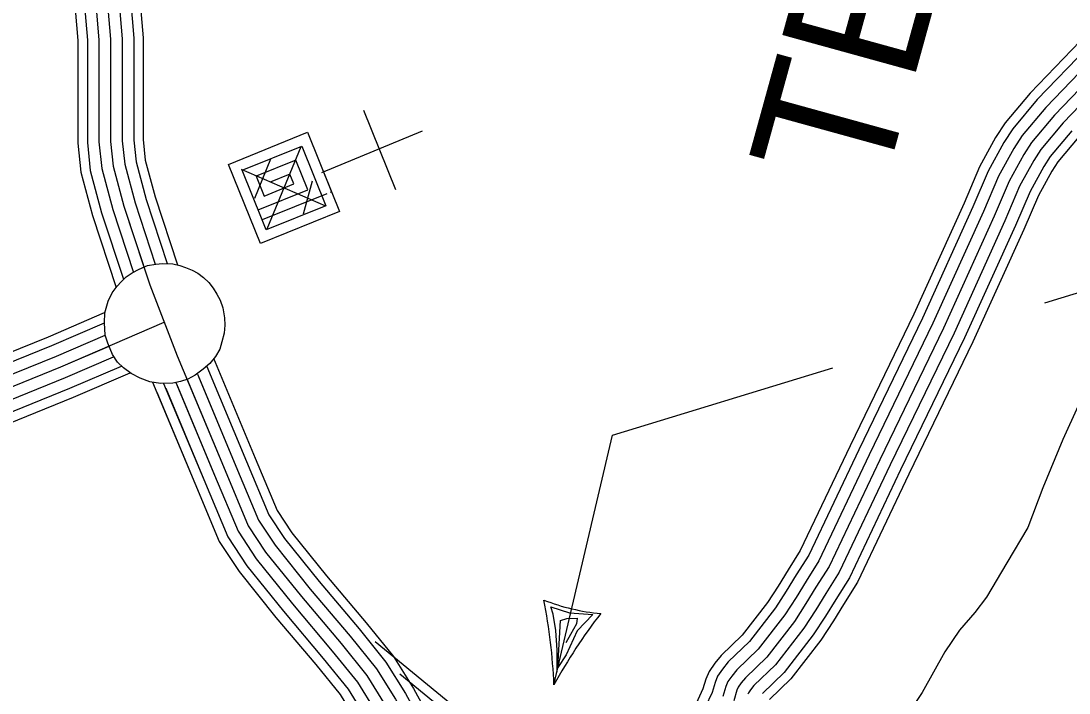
# Model space of a CAD drawing. Extents: x 1551132 to 1791609, y 378168 to 563823.
# Drawn here: x 1621509 to 1624306, y 406893 to 408685 of the extents above; entities that cross this region are included whole.
import ezdxf

# ---------------------------------------------------------------- set-up
doc = ezdxf.new("R2010")
doc.units = 0
for name, color, linetype in [('DESIGN - ROW - Right-of-Way and Easement Labels', 7, 'Continuous'), ('DESIGN - TRANSPORTATION - Text', 7, 'Continuous'), ('DESIGN - UTILITIES - Cable (Underground) with Text', 7, 'Continuous'), ('SURVEY - CONTOURS - Index with Text', 7, 'Continuous'), ('SURVEY - CONTROL with Text', 7, 'Continuous'), ('SURVEY - PROPERTY - Owners', 7, 'Continuous'), ('SURVEY - TRANSPORTATION - Roads', 7, 'Continuous'), ('SURVEY - VEGETATION - Features with Text', 7, 'Continuous')]:
    doc.layers.add(name, color=color, linetype=linetype)

msp = doc.modelspace()

# ---------------------------------------------------------------- linework, layer by layer
at = {"layer": 'DESIGN - ROW - Right-of-Way and Easement Labels'}
for p, q in [((1622929.282, 407103.091), (1622923.083, 407123.042)), ((1622923.083, 407123.042), (1622972.64, 407107)), ((1622936.324, 407059.04), (1622929.282, 407103.091)), ((1622972.64, 407107), (1623035.605, 407102.008)), ((1623035.605, 407102.008), (1622993.881, 407058.523)), ((1622941.557, 406960.946), (1622949.282, 407086.458)), ((1622949.282, 407086.458), (1622965.607, 407091.299)), ((1622965.607, 407091.299), (1622993.123, 407092.424)), ((1622991.789, 407077.499), (1622975.223, 407048.765)), ((1622993.123, 407092.424), (1622991.789, 407077.499)), ((1622940.432, 407006.905), (1622936.324, 407059.04)), ((1622975.223, 407048.765), (1622963.515, 407026.473)), ((1622993.881, 407058.523), (1622963.682, 406994.888)), ((1622939.682, 406948.362), (1622940.432, 407006.905)), ((1622963.682, 406994.888), (1622941.557, 406960.946))]:
    msp.add_line(p, q, dxfattribs=at)
for points in [[(1624241.827, 407933.481), (1624706.575, 408075.776)], [(1622931.541, 406914.12), (1623088.171, 407580.254), (1623675.732, 407760.151)]]:
    msp.add_lwpolyline(points, dxfattribs=at)
for centre, radius, start, end in [((1621380.791, 406844.931), 1552.314, 2.555067, 10.982844), ((1623101.155, 407635.365), 532.285, 248.338056, 265.196453), ((1624149.784, 406252.333), 1386.378, 142.048422, 151.486961)]:
    msp.add_arc(centre, radius, start, end, dxfattribs=at)
at = {"layer": 'DESIGN - TRANSPORTATION - Text'}
msp.add_lwpolyline([(1624330.633, 407659.015), (1624289.434, 407569.021), (1624236.56, 407439.918), (1624196.211, 407334.581), (1624140.096, 407239.621), (1624086.072, 407148.618), (1624055.148, 407107.209), (1624014.099, 407060.024), (1623974.825, 407002.764), (1623914.401, 406893.87), (1623866.819, 406822.768)], dxfattribs=at)
at = {"layer": 'DESIGN - UTILITIES - Cable (Underground) with Text'}
msp.add_line((1622509.18, 408235.353), (1622423.643, 408446.723), dxfattribs=at)
for points in [[(1622321.298, 408284.631), (1622316.723, 408282.69), (1622359.316, 408176.875), (1622147.862, 408091.647), (1622062.409, 408302.792), (1622273.913, 408388.421), (1622337.89, 408229.982), (1622334.282, 408228.266)], [(1622579.534, 408391.644), (1622311.181, 408280.448)], [(1622324.907, 408224.574), (1622152.878, 408155.138), (1622099.5, 408287.218), (1622258.164, 408351.288), (1622322.225, 408192.541), (1622163.653, 408128.605), (1622142.185, 408181.579), (1622274.308, 408234.998), (1622242.323, 408314.279), (1622136.592, 408271.428), (1622157.935, 408218.454), (1622237.175, 408250.88), (1622226.699, 408277.104), (1622173.725, 408255.72)], [(1622255.656, 408349.613), (1622165.02, 408130.363)], [(1622174.741, 408316.786), (1622132.285, 408211.628)], [(1622322.933, 408191.174), (1622097.875, 408288.802)], [(1622286.499, 408258.231), (1622262.476, 408169.831)]]:
    msp.add_lwpolyline(points, dxfattribs=at)
at = {"layer": 'SURVEY - CONTOURS - Index with Text'}
for points in [[(1618712.315, 407337.02), (1619112.088, 407273.01), (1619293.793, 407221.901), (1619550.345, 407137.707), (1619638.984, 407117.123), (1619687.792, 407107.231), (1619735.457, 407105.648), (1619867.421, 407109.156), (1619876.287, 407110.615), (1620200.538, 407247.093), (1620587.421, 407414.481), (1620875.597, 407549.702), (1621207.84, 407691.289), (1621582.156, 407842.843), (1621732.286, 407907.445)], [(1618698.606, 407251.393), (1619093.431, 407188.175), (1619268.518, 407138.923), (1619526.97, 407054.105), (1619620.568, 407032.371), (1619677.667, 407020.804), (1619735.165, 407018.887), (1619875.654, 407022.629), (1619900.478, 407026.712), (1620234.57, 407167.333), (1620623.061, 407335.413), (1620911.021, 407470.533), (1621241.114, 407611.204), (1621615.564, 407762.816), (1621891.549, 407881.561)], [(1618708.406, 407312.611), (1619106.772, 407248.826), (1619286.584, 407198.25), (1619543.678, 407113.873), (1619633.734, 407092.964), (1619684.9, 407082.597), (1619735.374, 407080.914), (1619869.771, 407084.497), (1619883.187, 407086.706), (1620210.238, 407224.36), (1620597.579, 407391.939), (1620885.697, 407527.135), (1621217.323, 407668.463), (1621591.672, 407820.034), (1621731.903, 407880.369)], [(1618703.506, 407282.002), (1619100.097, 407218.5), (1619277.551, 407168.582), (1619535.328, 407083.989), (1619627.151, 407062.672), (1619681.283, 407051.705), (1619735.265, 407049.905), (1619872.712, 407053.563), (1619891.828, 407056.705), (1620222.404, 407195.85), (1620610.32, 407363.68), (1620898.355, 407498.834), (1621229.222, 407639.829), (1621603.622, 407791.425), (1621733.386, 407847.26)], [(1618698.606, 407251.393), (1619093.431, 407188.175), (1619268.518, 407138.923), (1619526.97, 407054.105), (1619620.568, 407032.371), (1619677.667, 407020.804), (1619735.165, 407018.887), (1619875.654, 407022.629), (1619900.478, 407026.712), (1620234.57, 407167.333), (1620623.061, 407335.413), (1620911.021, 407470.533), (1621241.114, 407611.204), (1621615.564, 407762.816), (1621744.127, 407818.134)], [(1618693.707, 407220.784), (1619086.764, 407157.849), (1619259.485, 407109.264), (1619518.612, 407024.22), (1619613.985, 407002.07), (1619674.05, 406989.903), (1619735.065, 406987.87), (1619878.595, 406991.695), (1619909.128, 406996.72), (1620246.737, 407138.816), (1620635.803, 407307.145), (1620923.688, 407442.232), (1621253.005, 407582.578), (1621627.505, 407734.207), (1621755.96, 407789.475)], [(1618684.74, 407164.774), (1619074.556, 407102.364), (1619242.952, 407054.988), (1619503.329, 406969.544), (1619601.935, 406946.644), (1619667.425, 406933.377), (1619734.874, 406931.127), (1619883.979, 406935.102), (1619924.944, 406941.844), (1620268.995, 407086.656), (1620659.111, 407255.436), (1620946.854, 407390.456), (1621274.771, 407530.193), (1621649.363, 407681.864), (1621800.134, 407746.741)], [(1618688.807, 407190.174), (1619080.089, 407127.523), (1619250.452, 407079.597), (1619510.262, 406994.336), (1619607.402, 406971.778), (1619670.434, 406959.011), (1619734.957, 406956.861), (1619881.537, 406960.761), (1619917.769, 406966.719), (1620258.903, 407110.307), (1620648.544, 407278.886), (1620936.346, 407413.932), (1621264.905, 407553.944), (1621639.455, 407705.598), (1621777.335, 407764.925)]]:
    msp.add_lwpolyline(points, dxfattribs=at)
at = {"layer": 'SURVEY - CONTROL with Text'}
for points in [[(1622362.973, 411160.056), (1622438.096, 410951.076), (1622460.671, 410845.498), (1622479.787, 410700.777), (1622484.661, 410465.688), (1622473.612, 410296.383), (1622446.262, 410182.297), (1622398.113, 410082.186), (1622324.532, 409995.925), (1622171.085, 409888.372), (1622028.197, 409780.036), (1621897.583, 409656.866), (1621813.343, 409566.097), (1621778.494, 409501.962), (1621759.378, 409448.744), (1621753.853, 409389.659), (1621760.961, 409238.547), (1621806.801, 408968.923), (1621834.776, 408640.556), (1621834.8, 408368.866), (1621840.642, 408313.881), (1621866.75, 408216.17), (1621926.381, 408035.34)], [(1622281.375, 411130.722), (1622354.523, 410927.233), (1622375.156, 410830.731), (1622393.189, 410694.177), (1622397.888, 410467.613), (1622387.564, 410309.409), (1622364.097, 410211.531), (1622324.84, 410129.912), (1622265.725, 410060.602), (1622119.986, 409958.458), (1621972.098, 409846.321), (1621835.993, 409717.976), (1621742.362, 409617.09), (1621699.129, 409537.53), (1621674.063, 409467.736), (1621666.947, 409391.667), (1621674.588, 409229.205), (1621720.703, 408957.956), (1621748.061, 408636.864), (1621748.086, 408364.265), (1621755.127, 408298.014), (1621783.618, 408191.378), (1621837.017, 408029.44)], [(1622310.549, 411141.206), (1622384.397, 410935.759), (1622405.73, 410836.006), (1622424.146, 410696.536), (1622428.913, 410466.921), (1622418.321, 410304.75), (1622393.472, 410201.081), (1622351.031, 410112.853), (1622286.749, 410037.485), (1622138.253, 409933.407), (1621992.156, 409822.621), (1621858.009, 409696.134), (1621767.736, 409598.856), (1621727.504, 409524.813), (1621704.562, 409460.944), (1621698.013, 409390.951), (1621705.462, 409232.547), (1621751.478, 408961.873), (1621779.06, 408638.181), (1621779.085, 408365.907), (1621785.702, 408303.689), (1621813.334, 408200.244), (1621867.374, 408036.357)], [(1622339.715, 411151.697), (1622414.28, 410944.284), (1622436.296, 410841.289), (1622455.104, 410698.894), (1622459.929, 410466.238), (1622449.087, 410300.092), (1622422.838, 410190.631), (1622377.23, 410095.795), (1622307.774, 410014.359), (1622156.519, 409908.348), (1622012.205, 409798.928), (1621880.033, 409674.283), (1621793.11, 409580.631), (1621755.87, 409512.104), (1621735.062, 409454.152), (1621729.078, 409390.226), (1621736.345, 409235.88), (1621782.26, 408965.798), (1621810.059, 408639.506), (1621810.084, 408367.557), (1621816.267, 408309.364), (1621843.058, 408209.103), (1621899.357, 408038.365)], [(1622223.035, 411109.746), (1622294.766, 410910.183), (1622314.016, 410820.172), (1622331.273, 410689.46), (1622335.848, 410468.988), (1622326.04, 410318.726), (1622305.357, 410232.432), (1622272.45, 410164.03), (1622223.676, 410106.845), (1622083.454, 410008.567), (1621931.991, 409893.714), (1621791.952, 409761.669), (1621691.613, 409653.549), (1621642.389, 409562.955), (1621613.065, 409481.32), (1621604.815, 409393.109), (1621612.831, 409222.53), (1621659.147, 408950.114), (1621686.062, 408634.223), (1621686.087, 408360.974), (1621693.987, 408286.663), (1621724.178, 408173.652), (1621782.61, 407996.464)], [(1622252.201, 411120.238), (1622324.649, 410918.708), (1622344.582, 410825.456), (1622362.231, 410691.819), (1622366.864, 410468.305), (1622356.806, 410314.067), (1622334.723, 410221.981), (1622298.649, 410146.971), (1622244.7, 410083.719), (1622101.72, 409983.508), (1621952.04, 409870.022), (1621813.977, 409739.818), (1621716.987, 409635.324), (1621670.755, 409550.247), (1621643.564, 409474.528), (1621635.881, 409392.384), (1621643.714, 409225.863), (1621689.929, 408954.039), (1621717.062, 408635.548), (1621717.086, 408362.624), (1621724.553, 408292.339), (1621753.902, 408182.511), (1621809.342, 408014.381)], [(1622198.835, 411101.046), (1622269.983, 410903.116), (1622288.65, 410815.797), (1622305.591, 410687.502), (1622310.116, 410469.563), (1622300.524, 410322.584), (1622280.983, 410241.107), (1622250.725, 410178.188), (1622206.234, 410126.029), (1622068.296, 410029.351), (1621915.349, 409913.373), (1621773.694, 409779.794), (1621670.563, 409668.675), (1621618.848, 409573.506), (1621587.765, 409486.953), (1621579.04, 409393.701), (1621587.223, 409219.755), (1621633.614, 408946.864), (1621660.346, 408633.131), (1621660.371, 408359.615), (1621668.621, 408281.963), (1621699.528, 408166.302), (1621762.727, 407974.63)], [(1621720.703, 408957.956), (1621748.061, 408636.864), (1621748.086, 408364.265), (1621755.127, 408298.014), (1621783.618, 408191.378), (1621852.683, 407981.93), (1621926.04, 407792.475), (1622053.786, 407485.976), (1622115.735, 407338.772), (1622161.942, 407268.537), (1622257.231, 407150.342), (1622363.571, 407024.547), (1622432.444, 406939.378), (1622481.376, 406860.51), (1622528.217, 406775.657), (1622606.798, 406532.001), (1622738.103, 406195.392), (1622861.925, 405894.968), (1622902.291, 405778.14), (1622926.773, 405671.554), (1622939.273, 405567.151), (1622902.824, 405403.305)], [(1622022.787, 407785.742), (1622133.768, 407519.477), (1622192.566, 407379.765), (1622232.082, 407319.705), (1622324.105, 407205.56), (1622430.402, 407079.815), (1622503.276, 406989.696), (1622556.224, 406904.352), (1622608.173, 406810.242), (1622688.529, 406561.094), (1622818.593, 406227.676), (1622943.056, 405925.677), (1622985.764, 405802.074), (1623012.321, 405686.454), (1623027.129, 405562.767), (1622987.547, 405384.838)], [(1622005.304, 407763.441), (1622110.968, 407509.926), (1622170.667, 407368.081), (1622212.091, 407305.121), (1622305.047, 407189.818), (1622411.353, 407064.057), (1622483.084, 406975.354), (1622534.891, 406891.86), (1622585.382, 406800.383), (1622665.23, 406552.802), (1622795.652, 406218.476), (1622919.932, 405916.927), (1622961.973, 405795.257), (1622987.939, 405682.212), (1623002.088, 405564.017), (1622963.397, 405390.104)], [(1621860.383, 407721.999), (1621972.88, 407452.092), (1622038.02, 407297.304), (1622090.994, 407216.777), (1622189.583, 407094.491), (1622295.972, 406968.646), (1622360.796, 406888.477), (1622405.661, 406816.158), (1622447.335, 406740.673), (1622524.125, 406502.575), (1622656.688, 406162.733), (1622779.852, 405863.9), (1622817.851, 405753.931), (1622840.234, 405656.478), (1622850.4, 405571.584), (1622817.117, 405421.989)], [(1621889.732, 407718.44), (1621996.604, 407462.025), (1622060.803, 407309.463), (1622111.793, 407231.953), (1622209.416, 407110.866), (1622315.788, 406985.038), (1622381.803, 406903.402), (1622427.861, 406829.159), (1622471.051, 406750.932), (1622548.366, 406511.2), (1622680.554, 406172.308), (1622803.918, 405873.009), (1622842.609, 405761.023), (1622865.608, 405660.895), (1622876.458, 405570.284), (1622842.25, 405416.505)], [(1621922.265, 407720.974), (1622025.195, 407474), (1622088.269, 407324.113), (1622136.868, 407250.245), (1622233.324, 407130.6), (1622339.679, 407004.788), (1622407.119, 406921.386), (1622454.618, 406844.834), (1622499.634, 406763.29), (1622577.582, 406521.601), (1622709.329, 406183.85), (1622832.917, 405883.992), (1622872.45, 405769.581), (1622896.191, 405666.228), (1622907.865, 405568.718), (1622872.533, 405409.905)], [(1621923.731, 407717.432), (1622025.195, 407474), (1622088.269, 407324.113), (1622136.868, 407250.245), (1622233.324, 407130.6), (1622339.679, 407004.788), (1622407.119, 406921.386), (1622454.618, 406844.834), (1622499.634, 406763.29), (1622577.582, 406521.601), (1622709.329, 406183.85), (1622832.917, 405883.992), (1622872.45, 405769.581), (1622896.191, 405666.228), (1622907.865, 405568.718), (1622872.533, 405409.905)], [(1621952.347, 407729.357), (1622053.786, 407485.976), (1622115.735, 407338.772), (1622161.942, 407268.537), (1622257.231, 407150.342), (1622363.571, 407024.547), (1622432.444, 406939.378), (1622481.376, 406860.51), (1622528.217, 406775.657), (1622606.798, 406532.001), (1622738.103, 406195.392), (1622861.925, 405894.968), (1622902.291, 405778.14), (1622926.773, 405671.554), (1622939.273, 405567.151), (1622902.824, 405403.305)], [(1621952.347, 407729.357), (1622053.786, 407485.976), (1622115.735, 407338.772), (1622161.942, 407268.537), (1622257.231, 407150.342), (1622363.571, 407024.547), (1622432.444, 406939.378), (1622481.376, 406860.51), (1622528.217, 406775.657), (1622606.798, 406532.001), (1622738.103, 406195.392), (1622861.925, 405894.968), (1622902.291, 405778.14), (1622926.773, 405671.554), (1622939.273, 405567.151), (1622902.824, 405403.305)], [(1621980.18, 407743.158), (1622082.377, 407497.951), (1622143.201, 407353.431), (1622187.017, 407286.829), (1622281.139, 407170.084), (1622387.462, 407044.306), (1622457.768, 406957.37), (1622508.134, 406876.185), (1622556.799, 406788.024), (1622636.014, 406542.401), (1622766.877, 406206.934), (1622890.933, 405905.943), (1622932.132, 405786.698), (1622957.356, 405676.879), (1622970.681, 405565.584), (1622933.115, 405396.705)], [(1621980.963, 407741.283), (1622082.377, 407497.951), (1622143.201, 407353.431), (1622187.017, 407286.829), (1622281.139, 407170.084), (1622387.462, 407044.306), (1622457.768, 406957.37), (1622508.134, 406876.185), (1622556.799, 406788.024), (1622636.014, 406542.401), (1622766.877, 406206.934), (1622890.933, 405905.943), (1622932.132, 405786.698), (1622957.356, 405676.879), (1622970.681, 405565.584), (1622933.115, 405396.705)], [(1621871.382, 407695.606), (1621972.88, 407452.092), (1622038.02, 407297.304), (1622090.994, 407216.777), (1622189.583, 407094.491), (1622295.972, 406968.646), (1622360.796, 406888.477), (1622405.661, 406816.158), (1622447.335, 406740.673), (1622524.125, 406502.575), (1622656.688, 406162.733), (1622779.852, 405863.9), (1622817.851, 405753.931), (1622840.234, 405656.478), (1622850.4, 405571.584), (1622817.117, 405421.989)], [(1621895.124, 407705.507), (1621996.604, 407462.025), (1622060.803, 407309.463), (1622111.793, 407231.953), (1622209.416, 407110.866), (1622315.788, 406985.038), (1622381.803, 406903.402), (1622427.861, 406829.159), (1622471.051, 406750.932), (1622548.366, 406511.2), (1622680.554, 406172.308), (1622803.918, 405873.009), (1622842.609, 405761.023), (1622865.608, 405660.895), (1622876.458, 405570.284), (1622842.25, 405416.505)]]:
    msp.add_lwpolyline(points, dxfattribs=at)
at = {"layer": 'SURVEY - PROPERTY - Owners'}
msp.add_lwpolyline([(1624401.965, 408574.031), (1624267.452, 408434.135), (1624206.137, 408361.075), (1624185.57, 408329.374), (1624146.28, 408257.922), (1624106.597, 408164.42), (1623971.225, 407866.187), (1623800.896, 407514.469), (1623665.774, 407230.262), (1623630.783, 407174.769), (1623603.992, 407131.151), (1623573.142, 407083.599), (1623499.436, 406988.705), (1623442.445, 406933.612), (1623431.096, 406919.495), (1623423.196, 406908.086), (1623419.837, 406899.936), (1623411.338, 406872.027)], dxfattribs=at)
at = {"layer": 'SURVEY - TRANSPORTATION - Roads'}
for points in [[(1624336.034, 408632.016), (1624202.17, 408492.795), (1624135.488, 408413.343), (1624110.247, 408374.442), (1624067.273, 408296.29), (1624026.274, 408199.687), (1623891.802, 407903.438), (1623721.814, 407552.42), (1623588.8, 407272.638), (1623556.309, 407221.12), (1623529.818, 407177.985), (1623501.586, 407134.467), (1623433.987, 407047.44), (1623377.53, 406992.864), (1623360.772, 406972.013), (1623345.698, 406950.254), (1623337.148, 406929.495), (1623329.281, 406903.653), (1623311.023, 406864.885)], [(1624355.358, 408615.015), (1624221.311, 408475.603), (1624156.196, 408398.018), (1624132.33, 408361.225), (1624090.439, 408285.04), (1624049.823, 408189.346), (1623915.093, 407892.521), (1623744.997, 407541.295), (1623611.367, 407260.212), (1623578.142, 407207.528), (1623551.568, 407164.252), (1623522.569, 407119.55), (1623453.178, 407030.223), (1623396.563, 406975.488), (1623381.388, 406956.613), (1623368.422, 406937.887), (1623361.389, 406920.828), (1623353.339, 406894.386), (1623334.948, 406855.327)], [(1624378.666, 408594.523), (1624244.377, 408454.869), (1624181.171, 408379.542), (1624158.954, 408345.3), (1624118.355, 408271.481), (1624078.214, 408176.887), (1623943.159, 407879.354), (1623772.946, 407527.878), (1623638.566, 407245.237), (1623604.467, 407191.152), (1623577.776, 407147.701), (1623547.851, 407101.575), (1623476.303, 407009.464), (1623419.504, 406954.554), (1623406.238, 406938.054), (1623395.805, 406922.987), (1623390.613, 406910.378), (1623382.338, 406883.202)], [(1624401.965, 408574.031), (1624267.452, 408434.135), (1624206.137, 408361.075), (1624185.57, 408329.374), (1624146.28, 408257.922), (1624106.597, 408164.42), (1623971.225, 407866.187), (1623800.896, 407514.469), (1623665.774, 407230.262), (1623630.783, 407174.769), (1623603.992, 407131.151), (1623573.142, 407083.599), (1623499.436, 406988.705), (1623442.445, 406933.612), (1623431.096, 406919.495), (1623423.196, 406908.086), (1623419.837, 406899.936), (1623411.338, 406872.027)], [(1624401.965, 408574.031), (1624267.452, 408434.135), (1624206.137, 408361.075), (1624185.57, 408329.374), (1624146.28, 408257.922), (1624106.597, 408164.42), (1623971.225, 407866.187), (1623800.896, 407514.469), (1623665.774, 407230.262), (1623630.783, 407174.769), (1623603.992, 407131.151), (1623573.142, 407083.599), (1623499.436, 406988.705), (1623442.445, 406933.612), (1623431.096, 406919.495), (1623423.196, 406908.086), (1623419.837, 406899.936), (1623411.338, 406872.027)], [(1624425.265, 408553.539), (1624290.526, 408413.402), (1624231.103, 408342.608), (1624212.186, 408313.449), (1624174.204, 408244.364), (1624134.98, 408151.953), (1623999.291, 407853.02), (1623828.845, 407501.061), (1623692.981, 407215.286), (1623657.099, 407158.385), (1623630.208, 407114.6), (1623598.433, 407065.624), (1623522.568, 406967.946), (1623465.386, 406912.67), (1623455.953, 406900.936), (1623450.587, 406893.186), (1623449.062, 406889.494)], [(1624313.592, 408392.668), (1624256.077, 408324.133), (1624238.811, 408297.523), (1624202.12, 408230.805), (1624163.371, 408139.494), (1624027.357, 407839.853), (1623856.794, 407487.644), (1623720.181, 407200.311), (1623683.423, 407142.009), (1623656.415, 407098.05), (1623623.716, 407047.649), (1623545.693, 406947.188), (1623488.328, 406891.736)], [(1624331.992, 408376.142), (1624275.985, 408309.407), (1624260.035, 408284.823), (1624224.386, 408219.988), (1624186.004, 408129.552), (1624049.74, 407829.361), (1623879.077, 407476.952), (1623741.872, 407188.369), (1623704.406, 407128.942), (1623677.323, 407084.85), (1623643.882, 407033.315), (1623564.134, 406930.637), (1623506.619, 406875.036)], [(1622454.085, 407030.256), (1622908.066, 406657.646), (1623187.268, 406525.143)], [(1622520.359, 406943.887), (1622894.725, 406636.612), (1623176.676, 406502.817)]]:
    msp.add_lwpolyline(points, dxfattribs=at)
at = {"layer": 'SURVEY - VEGETATION - Features with Text'}
msp.add_lwpolyline([(1621765.543, 407978.297), (1621776.26, 407989.322), (1621790.06, 408002.614), (1621806.059, 408013.298), (1621824.025, 408023.398), (1621847.033, 408032.74), (1621869.158, 408036.949), (1621887.016, 408038.89), (1621914.132, 408037.549), (1621932.981, 408033.582), (1621948.181, 408028.215), (1621966.064, 408020.565), (1621980.697, 408012.531), (1621996.271, 408001.539), (1622010.663, 407987.781), (1622021.921, 407972.98), (1622031.371, 407957.022), (1622040.862, 407941.021), (1622047.487, 407920.337), (1622051.962, 407893.153), (1622052.628, 407873.978), (1622050.953, 407852.519), (1622045.412, 407829.652), (1622039.87, 407809.518), (1622027.762, 407790.601), (1622012.971, 407771.458), (1621995.496, 407756.275), (1621974.03, 407740.599), (1621954.231, 407730.141), (1621934.864, 407723.74), (1621913.857, 407719.082), (1621881.257, 407718.165), (1621852.558, 407723.107), (1621827.059, 407732.257), (1621802.892, 407744.707), (1621782.635, 407760.025), (1621766.768, 407775.633), (1621753.252, 407795.767), (1621740.852, 407825.751), (1621733.502, 407846.985), (1621731.944, 407880.261), (1621732.611, 407906.695), (1621741.986, 407938.154), (1621752.71, 407960.013)], close=True, dxfattribs=at)

# ---------------------------------------------------------------- texts
at = {"layer": 'DESIGN - ROW - Right-of-Way and Easement Labels'}
msp.add_text('TERRAPIN', height=370.0086, rotation=74.590642, dxfattribs=at).set_placement((1623806.571, 408219.355))

doc.saveas('drawing.dxf')
